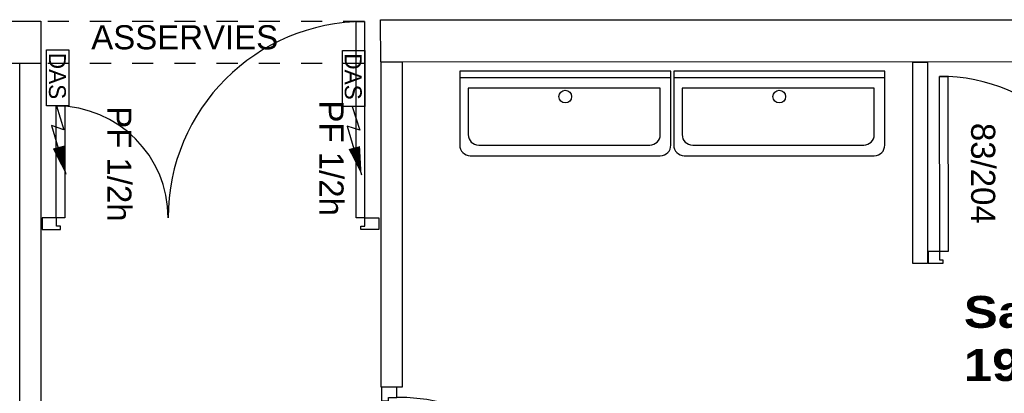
# Model space of a CAD drawing. Header units: millimetres. Extents: x -15 to 127, y -65 to 67.
# Tile 314 of 476: x 40.04 to 44.7, y 27.09 to 28.86. Entities that reach past the tile are written whole.
import ezdxf

# ---------------------------------------------------------------- set-up
doc = ezdxf.new("R2010")
doc.units = ezdxf.units.MM
doc.header["$MEASUREMENT"] = 0
doc.linetypes.add('PC_DASH_2', pattern=[0.125, 0.055556, -0.069444])
doc.layers.add('Cfa', color=1, linetype='Continuous')
doc.layers.add('structure rdc', color=7, linetype='Continuous')
doc.styles.get("Standard").update_dxf_attribs({"font": 'BKANT.TTF'})

# ---------------------------------------------------------------- blocks, each defined once
blk = doc.blocks.new('DAS')
for p, q in [((0.665, 0.117), (0.947, 0.206)), ((0.897, 0.058), (1.473, 0.228)), ((0.947, 0.206), (0.897, 0.058))]:
    blk.add_line(p, q)
blk.add_lwpolyline([(0, 0.265), (0.665, 0.265), (0.665, 0), (0, 0)], close=True)
blk.add_lwpolyline([(1.152, 0.142, 0.14, 0, 0), (1.473, 0.228, 0, 0, 0)], format="xyseb")
blk.add_text('DAS', height=0.2).set_placement((0.035, 0.029))
blk = doc.blocks.new('PD_9221')
at = {"layer": 'structure rdc', "color": 0}
for p, q in [((42.6, -20.1947), (42.5994, -20.1982)), ((42.6018, -20.1917), (42.6, -20.1947)), ((42.6044, -20.1895), (42.6018, -20.1917)), ((42.603, -20.1947), (42.6025, -20.1982)), ((42.6046, -20.1917), (42.603, -20.1947)), ((42.6077, -20.1883), (42.6044, -20.1895)), ((42.607, -20.1895), (42.6046, -20.1917)), ((42.6099, -20.1883), (42.6077, -20.1883)), ((42.6161, -20.1883), (42.6099, -20.1883)), ((42.6121, -20.1947), (42.6118, -20.1982)), ((42.613, -20.1917), (42.6121, -20.1947)), ((42.6144, -20.1895), (42.613, -20.1917)), ((42.6161, -20.1883), (42.7303, -20.1883)), ((42.7182, -20.1629), (42.7182, -20.1628)), ((42.7182, -20.1727), (42.7182, -20.1629)), ((42.7182, -20.1728), (42.7182, -20.1727)), ((42.7182, -20.1728), (42.7198, -20.1728)), ((42.7198, -20.1728), (42.7245, -20.1728)), ((42.7245, -20.1728), (42.7317, -20.1728)), ((42.7317, -20.1728), (42.7405, -20.1728)), ((42.7353, -20.1728), (42.7353, -20.1833)), ((42.7405, -20.1728), (42.7499, -20.1728)), ((42.7499, -20.1728), (42.7587, -20.1728)), ((42.7551, -20.1728), (42.7551, -20.188)), ((42.7587, -20.1728), (42.7659, -20.1728)), ((42.7659, -20.1728), (42.7706, -20.1728)), ((42.7706, -20.1728), (42.7722, -20.1728)), ((42.7722, -20.1629), (42.7722, -20.1628)), ((42.7722, -20.1727), (42.7722, -20.1629)), ((42.7722, -20.1728), (42.7722, -20.1727)), ((42.5994, -20.1982), (42.6, -20.2016)), ((42.6, -20.2016), (42.6018, -20.2046)), ((42.6018, -20.2046), (42.6044, -20.2068)), ((42.6025, -20.1982), (42.603, -20.2016)), ((42.603, -20.2016), (42.6046, -20.2046)), ((42.6044, -20.2068), (42.6077, -20.208)), ((42.6046, -20.2046), (42.607, -20.2068)), ((42.6099, -20.208), (42.6077, -20.208)), ((42.6161, -20.208), (42.6099, -20.208)), ((42.6118, -20.1982), (42.6121, -20.2016)), ((42.6121, -20.2016), (42.613, -20.2046)), ((42.613, -20.2046), (42.6144, -20.2068)), ((42.6161, -20.208), (42.735, -20.208))]:
    blk.add_line(p, q, dxfattribs=at)
for centre, radius in [((42.7303, -20.1833), 0.00501), ((42.735, -20.188), 0.02)]:
    blk.add_arc(centre, radius, 270, 0, dxfattribs=at)
blk = doc.blocks.new('PD_9222')
at = {"layer": 'structure rdc', "color": 0}
for p, q in [((42.5994, -20.0832), (42.6, -20.0798)), ((42.6, -20.0867), (42.5994, -20.0832)), ((42.6, -20.0798), (42.6018, -20.0768)), ((42.6018, -20.0897), (42.6, -20.0867)), ((42.6018, -20.0768), (42.6044, -20.0746)), ((42.6044, -20.0919), (42.6018, -20.0897)), ((42.6025, -20.0832), (42.603, -20.0798)), ((42.603, -20.0867), (42.6025, -20.0832)), ((42.603, -20.0798), (42.6046, -20.0768)), ((42.6046, -20.0897), (42.603, -20.0867)), ((42.6044, -20.0746), (42.6077, -20.0734)), ((42.6077, -20.0931), (42.6044, -20.0919)), ((42.6046, -20.0768), (42.607, -20.0746)), ((42.607, -20.0919), (42.6046, -20.0897)), ((42.6099, -20.0734), (42.6077, -20.0734)), ((42.6099, -20.0931), (42.6077, -20.0931)), ((42.6161, -20.0734), (42.6099, -20.0734)), ((42.6161, -20.0931), (42.6099, -20.0931)), ((42.6118, -20.0832), (42.6121, -20.0798)), ((42.6121, -20.0867), (42.6118, -20.0832)), ((42.6121, -20.0798), (42.613, -20.0768)), ((42.613, -20.0897), (42.6121, -20.0867)), ((42.613, -20.0768), (42.6144, -20.0746)), ((42.6144, -20.0919), (42.613, -20.0897)), ((42.6161, -20.0734), (42.735, -20.0734)), ((42.6161, -20.0931), (42.7303, -20.0931)), ((42.7353, -20.1137), (42.7353, -20.0981)), ((42.7551, -20.1137), (42.7551, -20.0934)), ((42.7182, -20.1137), (42.7198, -20.1137)), ((42.7182, -20.1137), (42.7182, -20.1138)), ((42.7182, -20.1138), (42.7182, -20.1236)), ((42.7182, -20.1236), (42.7182, -20.1237)), ((42.7198, -20.1137), (42.7245, -20.1137)), ((42.7245, -20.1137), (42.7317, -20.1137)), ((42.7317, -20.1137), (42.7405, -20.1137)), ((42.7405, -20.1137), (42.7499, -20.1137)), ((42.7499, -20.1137), (42.7587, -20.1137)), ((42.7587, -20.1137), (42.7659, -20.1137)), ((42.7659, -20.1137), (42.7706, -20.1137)), ((42.7706, -20.1137), (42.7722, -20.1137)), ((42.7722, -20.1137), (42.7722, -20.1138)), ((42.7722, -20.1138), (42.7722, -20.1236)), ((42.7722, -20.1236), (42.7722, -20.1237))]:
    blk.add_line(p, q, dxfattribs=at)
for centre, radius in [((42.7303, -20.0981), 0.00501), ((42.735, -20.0934), 0.02)]:
    blk.add_arc(centre, radius, 0, 90, dxfattribs=at)
blk = doc.blocks.new('PD_9220')
at = {"layer": 'structure rdc'}
for name in ['PD_9222', 'PD_9221']:
    blk.add_blockref(name, (0, 0), dxfattribs=at)
blk = doc.blocks.new('PD_9219')
at = {"layer": 'structure rdc', "color": 0}
for points in [[(41.7729, -19.183), (41.7729, -19.2474), (41.8049, -19.2474), (41.8049, -19.2315), (41.845, -19.2315), (41.845, -19.183), (41.7729, -19.183)], [(41.8049, -20.1628), (41.8049, -20.1469), (41.7729, -20.1469), (41.7729, -20.2128), (41.845, -20.2128), (41.845, -20.1628), (41.8049, -20.1628)], [(42.7762, -20.1628), (42.7762, -20.1227), (41.845, -20.1227), (41.845, -20.1628), (42.7762, -20.1628)]]:
    blk.add_lwpolyline(points, dxfattribs=at)
blk.add_arc((41.845, -20.1628), 0.9313, 0, 90, dxfattribs=at)
at = {"layer": 'structure rdc'}
blk.add_blockref('PD_9220', (0, 0), dxfattribs=at)

msp = doc.modelspace()

# ---------------------------------------------------------------- linework, layer by layer
at = {"layer": 'structure rdc', "color": 0, "linetype": 'PC_DASH_2'}
for p, q in [((12.5705, 28.8564), (41.747, 28.8564)), ((12.5705, 28.6564), (41.748, 28.6564))]:
    msp.add_line(p, q, dxfattribs=at)
at = {"layer": 'structure rdc', "color": 0}
for p, q in [((41.748, 28.6628), (41.747, 28.8628)), ((41.747, 28.8628), (45.023, 28.8619)), ((45.2232, 28.6618), (41.748, 28.6628)), ((42.1223, 28.6186), (42.1223, 28.2686)), ((43.1223, 28.6186), (42.1223, 28.6186)), ((43.1223, 28.2686), (43.1223, 28.6186)), ((43.1359, 28.6186), (43.1359, 28.2686)), ((44.1359, 28.6186), (43.1359, 28.6186)), ((44.1359, 28.2686), (44.1359, 28.6186)), ((42.1223, 28.5886), (43.1223, 28.5886)), ((43.1359, 28.5886), (44.1359, 28.5886)), ((42.1623, 28.5386), (42.1623, 28.3186)), ((43.0723, 28.5386), (42.1623, 28.5386)), ((43.0723, 28.3186), (43.0723, 28.5386)), ((43.1759, 28.5386), (43.1759, 28.3186)), ((44.0859, 28.5386), (43.1759, 28.5386)), ((44.0859, 28.3186), (44.0859, 28.5386)), ((42.2123, 28.2686), (43.0223, 28.2686)), ((43.2259, 28.2686), (44.0359, 28.2686)), ((42.1723, 28.2186), (43.0723, 28.2186)), ((43.1859, 28.2186), (44.0859, 28.2186))]:
    msp.add_line(p, q, dxfattribs=at)
for points in [[(40.1376, 28.8555), (40.1376, 28.6555), (39.9176, 28.6555), (39.9176, 28.8555), (40.1376, 28.8555)], [(41.6308, 28.854), (41.6708, 28.854), (41.6708, 27.924), (41.6308, 27.924), (41.6308, 28.854)], [(40.1376, 28.6564), (40.1376, 22.3992), (40.0376, 22.3992), (40.0376, 28.6564), (40.1376, 28.6564)], [(41.8498, 28.6627), (41.8498, 27.1225), (41.7498, 27.1225), (41.7498, 28.6627), (41.8498, 28.6627)], [(44.338, 28.6621), (44.3386, 27.7074), (44.2686, 27.7074), (44.268, 28.6621), (44.338, 28.6621)], [(44.3965, 27.7644), (44.3946, 28.5943), (44.4346, 28.5944), (44.4365, 27.7644), (44.3965, 27.7644)], [(40.2108, 28.454), (40.2508, 28.454), (40.2508, 27.924), (40.2108, 27.924), (40.2108, 28.454)], [(40.1446, 27.924), (40.1446, 27.869), (40.2305, 27.869), (40.2305, 27.884), (40.2121, 27.884), (40.2121, 27.924), (40.1446, 27.924)], [(41.7397, 27.924), (41.7397, 27.869), (41.6534, 27.869), (41.6534, 27.884), (41.6719, 27.884), (41.6719, 27.924), (41.7397, 27.924)], [(44.3415, 27.7642), (44.3417, 27.7092), (44.4117, 27.7094), (44.4116, 27.7244), (44.3966, 27.7244), (44.3965, 27.7644), (44.3415, 27.7642)]]:
    msp.add_lwpolyline(points, dxfattribs=at)
for centre in [(42.6223, 28.4986), (43.6359, 28.4986)]:
    msp.add_circle(centre, 0.03, dxfattribs=at)
for centre, radius, start, end in [((41.6708, 27.924), 0.93, 90, 180), ((44.3965, 27.7644), 0.83, 0.1357, 90.1357), ((40.2108, 27.924), 0.53, 0, 90), ((42.2123, 28.3186), 0.05, 180, 270), ((43.0223, 28.3186), 0.05, 270, 0), ((43.2259, 28.3186), 0.05, 180, 270), ((44.0359, 28.3186), 0.05, 270, 0), ((42.1723, 28.2686), 0.05, 180, 270), ((43.0723, 28.2686), 0.05, 270, 0), ((43.1859, 28.2686), 0.05, 180, 270), ((44.0859, 28.2686), 0.05, 270, 0)]:
    msp.add_arc(centre, radius, start, end, dxfattribs=at)

# ---------------------------------------------------------------- block references
at = {"layer": 'Cfa', "xscale": 0.4000000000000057, "yscale": 0.4000000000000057, "zscale": 0.4, "rotation": 270}
for p in [(40.1646, 28.7201), (41.5661, 28.7176)]:
    msp.add_blockref('DAS', p, dxfattribs=at)
at = {"layer": 'structure rdc'}
msp.add_blockref('PD_9219', (-0.0209, 46.3053), dxfattribs=at)

# ---------------------------------------------------------------- texts
at = {"layer": 'structure rdc', "color": 0, "attachment_point": 1}
for s, insert, char_height, width in [('{\\fArial|b0|i0|c0|p34;\\W0.98;ASSERVIES}', (40.3766, 28.8366), 0.114102, 0.899583), ('{\\fArial Black|b0|i0|c0|p34;Sanitaires Gar\\fArial|b0|i0|c0|p34;\x8d\\fArial Black|b0|i0|c0|p34;ons\\H1.342x; \\H0.74514x;\\P19,65 m2\\H1.228x; }', (44.5101, 27.5542), 0.151033, 2.204861)]:
    msp.add_mtext(s, dxfattribs=dict(at, insert=insert, char_height=char_height, width=width))
at = {"layer": 'structure rdc', "color": 0, "char_height": 0.114102, "attachment_point": 1, "rotation": 270}
for s, insert, width in [('{\\fArial|b0|i0|c0|p34;\\W0.98;PF 1/2h}', (41.5717, 28.4802), 0.564444), ('{\\fArial|b0|i0|c0|p34;\\W0.98;PF 1/2h}', (40.5667, 28.4533), 0.564444), ('{\\fArial|b0|i0|c0|p34;\\W0.98;83/204}', (44.6589, 28.3739), 0.493889)]:
    msp.add_mtext(s, dxfattribs=dict(at, insert=insert, width=width))

doc.saveas('drawing.dxf')
